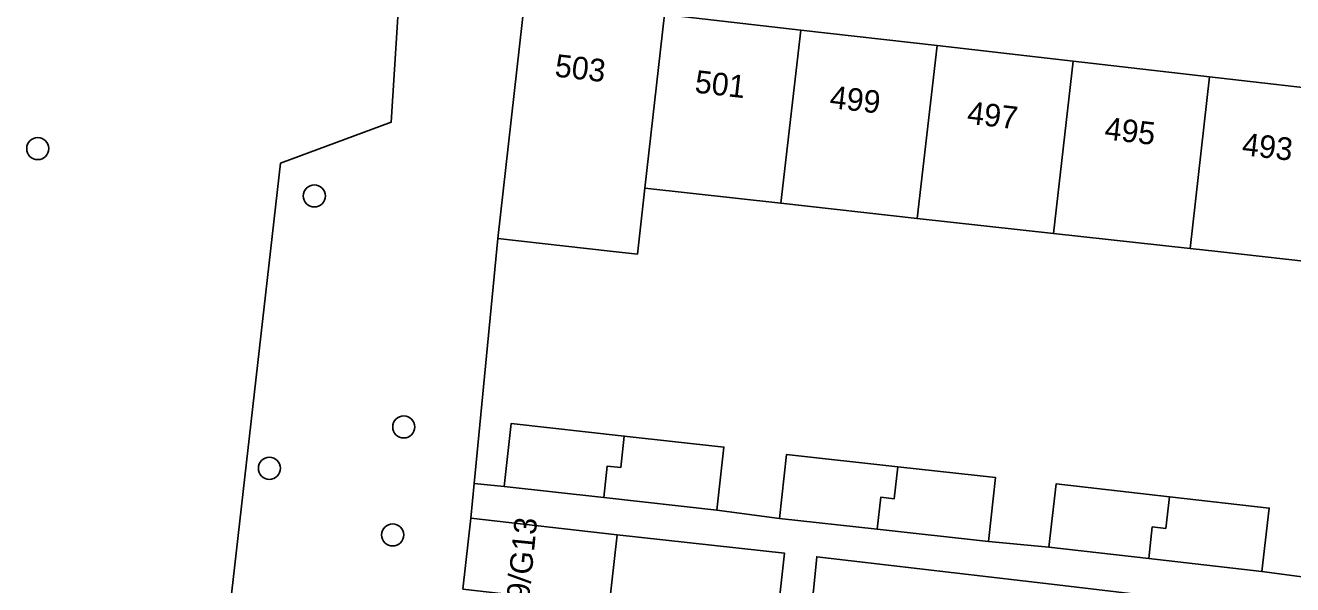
# Model space of a CAD drawing. Extents: x 161928 to 163071, y 386474 to 387428.
# Drawn here: x 162042.9 to 162098.9, y 387124.6 to 387149.3 of the extents above; entities that cross this region are included whole.
import ezdxf

# ---------------------------------------------------------------- set-up
doc = ezdxf.new("R2010")
doc.units = 0
for name, color, linetype in [('IMGEO_Boom', 7, 'Continuous'), ('IMGEO_Erf', 7, 'Continuous'), ('IMGEO_Groenvoorziening', 7, 'Continuous'), ('IMGEO_Pand', 7, 'Continuous'), ('IMGEO_Pand_nummerreeks', 7, 'Continuous'), ('IMGEO_Rijbaan_lokaal_open', 7, 'Continuous'), ('IMGEO_Voetpad_open', 7, 'Continuous')]:
    doc.layers.add(name, color=color, linetype=linetype)

msp = doc.modelspace()

# ---------------------------------------------------------------- linework, layer by layer
at = {"layer": 'IMGEO_Boom'}
for centre in [(162043.426, 387143.883), (162055.659, 387141.788), (162059.618, 387131.572), (162053.672, 387129.742), (162059.126, 387126.798)]:
    msp.add_circle(centre, 0.489, dxfattribs=at)
at = {"layer": 'IMGEO_Erf'}
for points in [[(162071.144, 387149.814), (162077.175, 387149.124), (162083.207, 387148.434), (162089.236, 387147.745), (162095.267, 387147.056), (162101.446, 387146.349)], [(162100.596, 387138.776), (162095.627, 387139.325), (162094.399, 387139.461), (162088.365, 387140.127), (162082.333, 387140.794), (162076.299, 387141.46), (162070.283, 387142.125), (162069.956, 387139.215), (162068.744, 387139.351), (162063.775, 387139.91), (162062.736, 387129.069), (162064.057, 387128.937), (162064.364, 387131.719), (162069.37, 387131.166), (162073.778, 387130.679), (162073.471, 387127.897), (162076.234, 387127.525), (162076.547, 387130.351), (162081.468, 387129.807), (162085.797, 387129.329), (162085.485, 387126.503), (162088.16, 387126.255), (162088.48, 387129.059), (162093.488, 387128.486), (162097.902, 387127.981), (162097.582, 387125.178), (162101.9, 387124.604)], [(162088.528, 387124.588), (162077.887, 387125.829), (162077.761, 387124.48)]]:
    msp.add_lwpolyline(points, dxfattribs=at)
at = {"layer": 'IMGEO_Groenvoorziening'}
msp.add_lwpolyline([(162050.014, 387072.611), (162046.359, 387074.644), (162054.161, 387143.235), (162059.064, 387145.048), (162059.632, 387154.151), (162065.287, 387153.527), (162067.023, 387167.532), (162049.139, 387169.476), (162047.073, 387170.133), (162044.069, 387170.473), (162030.578, 387050.379), (162035.452, 387048.827), (162053.523, 387046.789), (162054.986, 387059.213), (162052.968, 387059.431), (162053.084, 387060.96), (162049.139, 387061.592)], close=True, dxfattribs=at)
for points in [[(162059.632, 387154.151), (162059.064, 387145.048), (162054.161, 387143.235), (162046.359, 387074.644)], [(162062.232, 387124.392), (162062.59, 387127.541), (162062.736, 387129.069), (162063.775, 387139.91), (162064.967, 387150.52)]]:
    msp.add_lwpolyline(points, dxfattribs=at)
at = {"layer": 'IMGEO_Pand'}
for points in [[(162063.775, 387139.91), (162068.744, 387139.351), (162069.956, 387139.215), (162070.283, 387142.125), (162071.144, 387149.814), (162064.967, 387150.52)], [(162076.299, 387141.46), (162077.175, 387149.124), (162071.144, 387149.814), (162070.283, 387142.125)], [(162076.299, 387141.46), (162082.333, 387140.794), (162083.207, 387148.434), (162077.175, 387149.124)], [(162089.236, 387147.745), (162083.207, 387148.434), (162082.333, 387140.794), (162088.365, 387140.127)], [(162095.267, 387147.056), (162089.236, 387147.745), (162088.365, 387140.127), (162094.399, 387139.461)], [(162094.399, 387139.461), (162095.627, 387139.325), (162100.596, 387138.776), (162101.446, 387146.349), (162095.267, 387147.056)], [(162068.619, 387129.841), (162069.216, 387129.775), (162069.37, 387131.166), (162064.364, 387131.719), (162064.057, 387128.937), (162068.465, 387128.45)], [(162068.465, 387128.45), (162073.471, 387127.897), (162073.778, 387130.679), (162069.37, 387131.166), (162069.216, 387129.775), (162068.619, 387129.841)], [(162080.716, 387128.461), (162081.313, 387128.395), (162081.468, 387129.807), (162076.547, 387130.351), (162076.234, 387127.525), (162080.56, 387127.047)], [(162080.56, 387127.047), (162085.485, 387126.503), (162085.797, 387129.329), (162081.468, 387129.807), (162081.313, 387128.395), (162080.716, 387128.461)], [(162092.731, 387127.152), (162093.328, 387127.084), (162093.488, 387128.486), (162088.48, 387129.059), (162088.16, 387126.255), (162092.571, 387125.751)], [(162092.571, 387125.751), (162097.582, 387125.178), (162097.902, 387127.981), (162093.488, 387128.486), (162093.328, 387127.084), (162092.731, 387127.152)], [(162062.232, 387124.392), (162068.699, 387123.655), (162069.057, 387126.795), (162062.59, 387127.541)]]:
    msp.add_lwpolyline(points, close=True, dxfattribs=at)
at = {"layer": 'IMGEO_Rijbaan_lokaal_open'}
for points in [[(162076.462, 387125.985), (162069.057, 387126.795), (162068.699, 387123.655), (162068.341, 387120.515), (162067.984, 387117.375), (162067.626, 387114.235), (162067.268, 387111.095), (162066.91, 387107.955), (162066.553, 387104.814), (162066.195, 387101.674), (162065.837, 387098.534), (162065.479, 387095.394), (162065.122, 387092.254), (162064.764, 387089.114), (162064.406, 387085.974), (162076.444, 387084.607), (162095.04, 387082.532), (162096.298, 387082.392), (162096.605, 387085.381), (162095.488, 387085.494), (162075.107, 387087.756)], [(162072.569, 387091.066), (162076.462, 387125.985)]]:
    msp.add_lwpolyline(points, dxfattribs=at)
at = {"layer": 'IMGEO_Voetpad_open'}
for points in [[(162080.56, 387127.047), (162076.234, 387127.525), (162073.471, 387127.897), (162068.465, 387128.45), (162064.057, 387128.937), (162062.736, 387129.069), (162062.59, 387127.541), (162069.057, 387126.795), (162076.462, 387125.985), (162072.569, 387091.066)], [(162101.9, 387124.604), (162097.582, 387125.178), (162092.571, 387125.751), (162088.16, 387126.255), (162085.485, 387126.503), (162080.56, 387127.047)], [(162075.107, 387087.756), (162095.488, 387085.494), (162096.605, 387085.381), (162097.645, 387085.295), (162097.649, 387086.723), (162093.752, 387087.149), (162084.854, 387088.159), (162084.728, 387087.083), (162075.378, 387088.153), (162073.787, 387089.221), (162073.989, 387091.03), (162074.55, 387096.053), (162075.044, 387100.482), (162075.339, 387103.045), (162075.897, 387108.04), (162076.388, 387112.441), (162076.703, 387115.009), (162077.265, 387120.043), (162077.761, 387124.48), (162077.887, 387125.829), (162088.528, 387124.588), (162092.879, 387124.07), (162097.843, 387123.48), (162101.718, 387123.058)]]:
    msp.add_lwpolyline(points, dxfattribs=at)

# ---------------------------------------------------------------- texts
at = {"layer": 'IMGEO_Pand_nummerreeks'}
for s, rotation, p in [('503', 353.4771, (162066.265, 387147.07)), ('501', 353.4771, (162072.457, 387146.362)), ('499', 353.4771, (162078.425, 387145.68)), ('497', 353.4771, (162084.505, 387144.985)), ('495', 353.4771, (162090.585, 387144.29)), ('493', 353.4771, (162096.665, 387143.594)), ('479/G13', 84.1737, (162065.007, 387122.412))]:
    msp.add_text(s, height=1, rotation=rotation, dxfattribs=at).set_placement(p)

doc.saveas('drawing.dxf')
